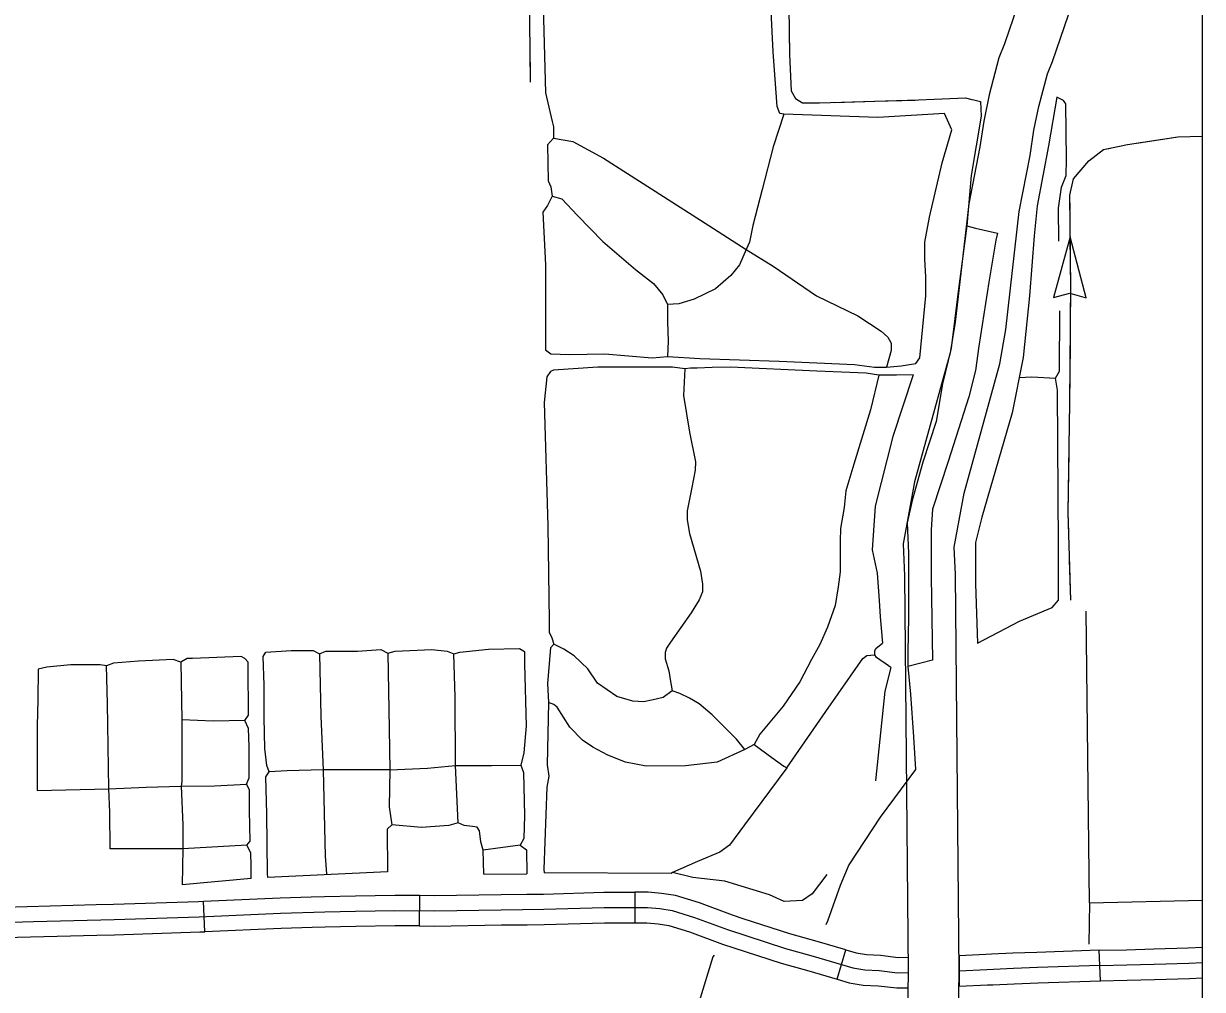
# Model space of a CAD drawing. Extents: x 1127717 to 1741049, y 2026793 to 2244711.
# Drawn here: x 1343854 to 1349634, y 2096786 to 2101523 of the extents above; entities that cross this region are included whole.
import ezdxf

# ---------------------------------------------------------------- set-up
doc = ezdxf.new("R2010")
doc.units = 0
for name, color, linetype in [('1', 7, 'Continuous'), ('10', 7, 'Continuous'), ('31', 7, 'Continuous'), ('32', 7, 'Continuous'), ('35', 7, 'Continuous'), ('43', 7, 'Continuous'), ('5', 7, 'Continuous')]:
    doc.layers.add(name, color=color, linetype=linetype)

msp = doc.modelspace()

# ---------------------------------------------------------------- linework, layer by layer
at = {"layer": '1'}
msp.add_lwpolyline([(1349634.2, 2111942.3), (1278362.7, 2111942.3), (1278362.7, 2066677.1), (1349634.2, 2066677.1)], close=True, dxfattribs=at)
at = {"layer": '10'}
for points in [[(1349082.7, 2107825.3), (1349138.8, 2103106.6), (1349131.2, 2102977), (1349131.8, 2102916.7), (1349088.5, 2102686.1), (1349055.1, 2102567.4), (1348664.5, 2101424.5), (1348636.4, 2101355.3), (1348588.9, 2101173.7), (1348561.7, 2101044.1), (1348542.8, 2100919.3), (1348488.4, 2100639.6), (1348422, 2100058.3), (1348396.7, 2099907.6), (1348222, 2099275.6), (1348166.8, 2098972.2), (1348173, 2098814.9), (1348191.9, 2096871.4), (1348173.5, 2095757.2), (1348168.9, 2095037.5), (1348170, 2094675.9)], [(1348420, 2094676.6), (1348418.9, 2095037.1), (1348423.5, 2095754.4), (1348441.9, 2096870.6), (1348422.9, 2098821.1), (1348417.7, 2098954.5), (1348466, 2099219.8), (1348641.1, 2099853.5), (1348669.6, 2100023.4), (1348735.7, 2100601.5), (1348789.1, 2100876.6), (1348807.8, 2100999.6), (1348832.4, 2101116.3), (1348874.2, 2101276.3), (1348898.8, 2101337), (1349293.9, 2102493.1), (1349332.1, 2102629.1), (1349382.1, 2102894.8), (1349381.3, 2102970.9), (1349388.9, 2103100.6), (1349332.7, 2107828.3)]]:
    msp.add_lwpolyline(points, dxfattribs=at)
at = {"layer": '31'}
for p, q in [((1344743, 2097068.9), (1344736.5, 2097218.7)), ((1345795.9, 2097247.6), (1345794.5, 2097097.6)), ((1346851, 2097262.4), (1346851, 2097112.4)), ((1347843.4, 2096836.2), (1347885.5, 2096980.2)), ((1348441.1, 2096951.4), (1348440.8, 2096801.2)), ((1349133.9, 2096828.5), (1349128.7, 2096978.4))]:
    msp.add_line(p, q, dxfattribs=at)
for points in [[(1344210.1, 2097201.7), (1344295.8, 2097204), (1344712.2, 2097217.7), (1344736.5, 2097218.7)], [(1344736.5, 2097218.7), (1345112, 2097234.8), (1345264.9, 2097239.7)], [(1345264.9, 2097239.7), (1345329.5, 2097241.7), (1345481, 2097245.2), (1345674.4, 2097248.6), (1345795.9, 2097247.6)], [(1345795.9, 2097247.6), (1345868.3, 2097246.9), (1346195.4, 2097252.1), (1346322.5, 2097253.1)], [(1346322.5, 2097253.1), (1346404.3, 2097253.8), (1346700.1, 2097262.4), (1346838.4, 2097262.4), (1346851, 2097262.4)], [(1347382.5, 2097132.9), (1347329.9, 2097150.1), (1347168.2, 2097210.3), (1347050.6, 2097247), (1346982.5, 2097256.8), (1346917.1, 2097262.4), (1346851, 2097262.4)], [(1343684.2, 2097112.1), (1343903.4, 2097118.7), (1344298, 2097129), (1344715, 2097142.7), (1345114.8, 2097159.9), (1345331.5, 2097166.8), (1345482.5, 2097170.2), (1345674.7, 2097173.6), (1345868.6, 2097171.9), (1346196.3, 2097177.1), (1346405.7, 2097178.8), (1346701.2, 2097187.4), (1346838.4, 2097187.4), (1346913.9, 2097187.4), (1346974, 2097182.2), (1347034, 2097173.6), (1347143.9, 2097139.3), (1347305.2, 2097079.2), (1347590, 2096986.5), (1347725.6, 2096948.8), (1347919.5, 2096892.1), (1347979.5, 2096881.8), (1348049.9, 2096878.4), (1348139.1, 2096868.1), (1348191.9, 2096869.3)], [(1343759.5, 2097190), (1344210.1, 2097201.7)], [(1345794.5, 2097097.6), (1345675, 2097098.6), (1345484, 2097095.2), (1345333.6, 2097091.8), (1345269.7, 2097089.8)], [(1345794.5, 2097097.6), (1345868.9, 2097096.9), (1346197.2, 2097102.1), (1346323.8, 2097103.1)], [(1346323.8, 2097103.1), (1346407.1, 2097103.8), (1346702.3, 2097112.4), (1346838.4, 2097112.4), (1346851, 2097112.4)], [(1346851, 2097112.4), (1346910.7, 2097112.4), (1346965.5, 2097107.7), (1347017.4, 2097100.3), (1347119.6, 2097068.3), (1347280.5, 2097008.4), (1347336.1, 2096990.3)], [(1347885.5, 2096980.2), (1347746.1, 2097020.9), (1347611.7, 2097058.4), (1347382.5, 2097132.9)], [(1343758.6, 2097039.9), (1344214, 2097051.8)], [(1344214, 2097051.8), (1344300.3, 2097054), (1344717.8, 2097067.8), (1344743, 2097068.9)], [(1345269.7, 2097089.8), (1345117.6, 2097084.9), (1344743, 2097068.9)], [(1347336.1, 2096990.3), (1347568.3, 2096914.7), (1347705, 2096876.7), (1347843.4, 2096836.2)], [(1347885.5, 2096980.2), (1347936.4, 2096965.3), (1347987.7, 2096956.5), (1348056, 2096953.2), (1348142.6, 2096943.2), (1348190.2, 2096944.3)], [(1348600.4, 2096958.7), (1348573.1, 2096957.5), (1348441.1, 2096951.4)], [(1349128.7, 2096978.4), (1348822.9, 2096967.7), (1348705.2, 2096963.3), (1348600.4, 2096958.7)], [(1349131.3, 2096903.4), (1348825.6, 2096892.7), (1348708.3, 2096888.4), (1348576.5, 2096882.6), (1348442, 2096876.3)], [(1347843.4, 2096836.2), (1347902.5, 2096818.9), (1347971.3, 2096807.1), (1348043.7, 2096803.6), (1348135.6, 2096793), (1348193.5, 2096794.3)], [(1348607, 2096808.9), (1348711.3, 2096813.5), (1348828.3, 2096817.8), (1349133.9, 2096828.5)], [(1348440.8, 2096801.2), (1348579.9, 2096807.7), (1348607, 2096808.9)]]:
    msp.add_lwpolyline(points, dxfattribs=at)
at = {"layer": '32'}
for points in [[(1349130, 2096978.4), (1349261.2, 2096980.8), (1349395.6, 2096985.1), (1349564.5, 2096989.4), (1349634.2, 2096992.8)], [(1349131.3, 2096903.4), (1349263.1, 2096905.8), (1349397.8, 2096910.1), (1349567.3, 2096914.5), (1349634.2, 2096917.7)], [(1349132.7, 2096828.5), (1349264.9, 2096830.8), (1349400, 2096835.2), (1349570.1, 2096839.5), (1349634.2, 2096842.6)]]:
    msp.add_lwpolyline(points, dxfattribs=at)
at = {"layer": '35'}
for points in [[(1346396.6, 2101789.7), (1346413, 2101183.8), (1346445.7, 2101042.9), (1346452.3, 2101016.7), (1346452.3, 2100961.3), (1346422.8, 2100928.6), (1346426.1, 2100751.7), (1346439.2, 2100722.2), (1346445.7, 2100676.6), (1346422.8, 2100630.8), (1346399.9, 2100598), (1346413, 2100339.3), (1346413, 2099923.3), (1346439.2, 2099903.6), (1346530.9, 2099900.4), (1346704.4, 2099903.6), (1346936.9, 2099884), (1347012.2, 2099890.5), (1347169.3, 2099880.7), (1347558.6, 2099867.6), (1347928.6, 2099851.2), (1348026.8, 2099838.1), (1348085.8, 2099838.1), (1348157.8, 2099844.7)], [(1347528.8, 2101384.1), (1347519, 2101583.9), (1347532.1, 2101626.5), (1347496.7, 2101648.9)], [(1348370.3, 2101082.8), (1348042.9, 2101063.2), (1347581.2, 2101079.5), (1347561.6, 2101082.8), (1347548.5, 2101115.6), (1347528.8, 2101384.1)], [(1348919.8, 2101161.4), (1348879, 2100924.2), (1348824.7, 2100629.5), (1348809.2, 2100482.1), (1348785.9, 2100187.4), (1348754.9, 2099885), (1348700.6, 2099613.5), (1348553.3, 2099101.6), (1348522.3, 2098977.5), (1348522.3, 2098775.9), (1348530.7, 2098484.3)], [(1348930.9, 2100455.3), (1348929, 2100617.1), (1348943.9, 2100721.1), (1348966.2, 2100778.7), (1348968, 2100856.7), (1348964.3, 2101129.8), (1348953.2, 2101146.6), (1348919.8, 2101161.4)], [(1347581.2, 2101079.5), (1347528.8, 2100919), (1347476.4, 2100709.4), (1347430.6, 2100532.5), (1347414.2, 2100450.7), (1347397.9, 2100414.6), (1347365.1, 2100339.3), (1347322.6, 2100286.9), (1347247.2, 2100221.4), (1347142.5, 2100172.2), (1347067.2, 2100149.3), (1347011.5, 2100146)], [(1348157.8, 2099844.7), (1348229.8, 2099855.3), (1348248.8, 2099883.9), (1348263.1, 2100036.2), (1348277.3, 2100188.5), (1348277.3, 2100278.9), (1348272.6, 2100369.3), (1348272.6, 2100450.2), (1348296.4, 2100574), (1348358.2, 2100840.5), (1348405.8, 2101002.3), (1348370.3, 2101082.8)], [(1346452.3, 2100961.3), (1346546.6, 2100945.2), (1346697.2, 2100863.4), (1346932.9, 2100712.7), (1347214.5, 2100532.5), (1347397.9, 2100414.6), (1347528.8, 2100332.7), (1347741.7, 2100188.6), (1347944.7, 2100090.4), (1348059.2, 2100015), (1348092, 2099985.5), (1348108.4, 2099956.1), (1348108.4, 2099920), (1348085.8, 2099838.1)], [(1346445.7, 2100676.6), (1346494.2, 2100663.6), (1346569.5, 2100581.7), (1346693.9, 2100453.9), (1346854.3, 2100316.4), (1346942.7, 2100247.6), (1346988.6, 2100191.9), (1347011.5, 2100146), (1347011.5, 2100060.9), (1347014.8, 2099965.9), (1347012.2, 2099890.5)], [(1348530.7, 2098484.3), (1348737.8, 2098591.7), (1348897.5, 2098658.6), (1348929.1, 2098695.7), (1348929.1, 2098957.7), (1348923.5, 2099725), (1348914.2, 2099784.5), (1348932.8, 2099818.1), (1348934.6, 2100114.6)], [(1348215.4, 2099800.8), (1348134.8, 2099797.9), (1348081.8, 2099797.9), (1348047.2, 2099797.9), (1347986, 2099808.1), (1347743.6, 2099818.3), (1347319.8, 2099838.7), (1347230.2, 2099836.6), (1347156.8, 2099832.6), (1347124.2, 2099832.6), (1347095.7, 2099830.5), (1347036.6, 2099838.7), (1346949, 2099838.7), (1346669.9, 2099838.7), (1346451.9, 2099822.4), (1346437.6, 2099816.3), (1346419.3, 2099789.8), (1346407, 2099665.4), (1346425.4, 2099060.1), (1346431.5, 2098593.3), (1346431.5, 2098538.3), (1346443.7, 2098509.8), (1346453.9, 2098480), (1346437.6, 2098461.6), (1346423.3, 2098286.4), (1346427.4, 2098192.6), (1346421.3, 2097887.5), (1346429.4, 2097832.5), (1346419.3, 2097777.5), (1346405, 2097375.9), (1346406.4, 2097357.3)], [(1347095.7, 2099830.5), (1347089.6, 2099698.2), (1347120.1, 2099518.8), (1347148.7, 2099374.1), (1347146.6, 2099333.3), (1347130.3, 2099247.7), (1347107.9, 2099133.6), (1347107.9, 2099088.7), (1347120.1, 2099021.5), (1347173.1, 2098838), (1347183.3, 2098772.8), (1347183.3, 2098736.1), (1347167, 2098697.4), (1347128.3, 2098632.2), (1347026.4, 2098489.5), (1347006, 2098458.9), (1346999.9, 2098438.5), (1346999.9, 2098408), (1347018.3, 2098348.9), (1347024.4, 2098306.1), (1347034.6, 2098251)], [(1348047.2, 2099797.9), (1348006.4, 2099628.9), (1347924.9, 2099361.9), (1347886.2, 2099231.4), (1347878.1, 2099149.9), (1347859.7, 2099045.9), (1347857.7, 2098984.8), (1347857.7, 2098834), (1347847.5, 2098761), (1347833.2, 2098669.3), (1347796.6, 2098563.3), (1347757.8, 2098477.7), (1347717.1, 2098404.3), (1347660, 2098294.2), (1347578.5, 2098176), (1347464.5, 2098037.4), (1347435.9, 2097986.5), (1347391.1, 2097962), (1347254.6, 2097900.9), (1347099.8, 2097882.5), (1346906.2, 2097880.5), (1346806.4, 2097900.9), (1346718.8, 2097935.5), (1346645.4, 2097974.2), (1346594.5, 2098008.9), (1346533.3, 2098072.1), (1346470.2, 2098169.9), (1346453.9, 2098184.2), (1346427.4, 2098192.6)], [(1348215.4, 2099800.8), (1348115.6, 2099498.4), (1348029.9, 2099155.7), (1348015.7, 2098941.6), (1348039.5, 2098827.4), (1348049, 2098694.1), (1348053.7, 2098613.2), (1348064.9, 2098483.8)], [(1348735.3, 2099786.7), (1348797.2, 2099790.3), (1348914.2, 2099784.5)], [(1345052, 2097335.7), (1345050.2, 2097353.9), (1345047.6, 2097647.5), (1345042.4, 2097829.4), (1345058, 2097852.8), (1345047.6, 2097884), (1345037.2, 2097967.1), (1345034.6, 2098120.4), (1345034.6, 2098278.9), (1345029.4, 2098419.3), (1345042.4, 2098440), (1345167.1, 2098447.8), (1345273.6, 2098447.8), (1345304.8, 2098432.3), (1345335.9, 2098445.2), (1345491.8, 2098445.2), (1345606.1, 2098453), (1345639.8, 2098434.9), (1345676.2, 2098445.2), (1345855.4, 2098453), (1345930.8, 2098445.2), (1345964.5, 2098432.3), (1345993.1, 2098440), (1346133.4, 2098455.6), (1346286.6, 2098458.2), (1346310, 2098442.6), (1346310, 2098382.9), (1346317.8, 2098078.9), (1346307.4, 2097946.3), (1346291.8, 2097886.6), (1346304.8, 2097850.2), (1346310, 2097639.7), (1346307.4, 2097525.4), (1346289.2, 2097494.2), (1346320.4, 2097470.8), (1346321.8, 2097353.4)], [(1345304.8, 2098432.3), (1345312.5, 2098125.6), (1345322.9, 2097863.2), (1345333.3, 2097439.6), (1345340, 2097352.3)], [(1345639.8, 2098434.9), (1345647.6, 2098063.3), (1345650.2, 2097863.2), (1345647.6, 2097681.3), (1345660.6, 2097592.9)], [(1345985.3, 2097603.3), (1345972.3, 2097884), (1345969.7, 2098219.2), (1345964.5, 2098432.3)], [(1347034.6, 2098251), (1346989.7, 2098218.4), (1346940.8, 2098206.2), (1346894, 2098196), (1346841, 2098200.1), (1346763.6, 2098222.5), (1346667.8, 2098287.7), (1346621, 2098359.1), (1346553.7, 2098422.2), (1346502.8, 2098454.9), (1346453.9, 2098480)], [(1347435.9, 2097986.5), (1347523.5, 2097923.3), (1347582.6, 2097880.9), (1347596.9, 2097872.7), (1347788.4, 2098149.9), (1347969.7, 2098408.8), (1347988.1, 2098423), (1348028.8, 2098427.6)], [(1348107.1, 2098365.3), (1348083.8, 2098380.8), (1348053.3, 2098403.2), (1348037, 2098413.4), (1348028.8, 2098427.6), (1348028.8, 2098448), (1348034.9, 2098460.3), (1348064.9, 2098483.8)], [(1344921.1, 2098419.3), (1344682.1, 2098408.9), (1344656.1, 2098408.9), (1344625, 2098390.7), (1344588.6, 2098403.7), (1344417.2, 2098395.9), (1344295.1, 2098385.5), (1344261.3, 2098372.5), (1344230.1, 2098377.7), (1344084.7, 2098377.7), (1343967.8, 2098367.3), (1343926.2, 2098356.9)], [(1344279.5, 2097476), (1344276.9, 2097655.3), (1344271.7, 2097769.6), (1344266.5, 2098188), (1344261.3, 2098372.5)], [(1344625, 2098390.7), (1344630.2, 2098107.4), (1344630.2, 2097806), (1344627.6, 2097782.6), (1344635.4, 2097592.9), (1344635.4, 2097476), (1344632.7, 2097298.5)], [(1344970.5, 2097329.4), (1344970.5, 2097392.8), (1344967.9, 2097455.2), (1344949.7, 2097494.2), (1344965.3, 2097512.4), (1344962.7, 2097663.1), (1344962.7, 2097764.4), (1344947.1, 2097793), (1344960.1, 2097824.2), (1344960.1, 2097977.5), (1344957.5, 2098065.9), (1344939.3, 2098104.8), (1344957.5, 2098130.8), (1344954.9, 2098369.9), (1344954.9, 2098390.7), (1344939.3, 2098408.9), (1344921.1, 2098419.3)], [(1343926.2, 2098356.9), (1343923.6, 2098206.2), (1343921, 2098078.8), (1343921, 2097761.8)], [(1348107.1, 2098365.3), (1348077.5, 2098249.5), (1348032, 2097809.1)], [(1347391.1, 2097962), (1347350.4, 2098013), (1347230.1, 2098133.2), (1347167, 2098186.2), (1347120.1, 2098214.7), (1347071.2, 2098237.2), (1347034.6, 2098251)], [(1344939.3, 2098104.8), (1344783.4, 2098102.2), (1344630.2, 2098107.4)], [(1345650.2, 2097863.2), (1345322.9, 2097863.2), (1345146.3, 2097858), (1345058, 2097852.8)], [(1345650.2, 2097863.2), (1345834.7, 2097871), (1345972.3, 2097884), (1346149, 2097884), (1346291.8, 2097886.6)], [(1347596.9, 2097872.7), (1347389.1, 2097594), (1347315.7, 2097494.1), (1347268.9, 2097459.5), (1347158.8, 2097412.6), (1347036.6, 2097359.6), (1347028.8, 2097353.9), (1346406.4, 2097357.3)], [(1343921, 2097761.8), (1344271.7, 2097769.6), (1344456.1, 2097777.4), (1344627.6, 2097782.6), (1344791.2, 2097785.2), (1344947.1, 2097793)], [(1346110.4, 2097350.9), (1346107.4, 2097468.2), (1346097, 2097509.8), (1346089.2, 2097564.3), (1346078.8, 2097582.5), (1346055.4, 2097585.1), (1346013.9, 2097590.3), (1345985.3, 2097603.3), (1345938.6, 2097590.3), (1345806.1, 2097579.9), (1345660.6, 2097592.9), (1345637.2, 2097572.1), (1345639.2, 2097362)], [(1344949.7, 2097494.2), (1344635.4, 2097476), (1344279.5, 2097476)], [(1346289.2, 2097494.2), (1346107.4, 2097468.2)], [(1344970.5, 2097329.4), (1344632.7, 2097298.5)], [(1345639.2, 2097362), (1345052, 2097335.7)], [(1346110.4, 2097350.9), (1346321.8, 2097353.4)], [(1347792.3, 2097350.3), (1347720.7, 2097254.8), (1347673.1, 2097221.5), (1347582.8, 2097216.7), (1347511.4, 2097250), (1347292.6, 2097316.7), (1347135.6, 2097335.7), (1347036.6, 2097359.6)]]:
    msp.add_lwpolyline(points, dxfattribs=at)
at = {"layer": '43'}
for p, q in [((1348986.3, 2100477.5), (1348904.2, 2100179.7)), ((1349064, 2100178.6), (1348986.3, 2100477.5)), ((1348904.2, 2100179.7), (1348983.7, 2100200.4)), ((1348984.8, 2100200.4), (1349064, 2100178.6))]:
    msp.add_line(p, q, dxfattribs=at)
for points in [[(1346340.4, 2101235.8), (1346333.4, 2101829.1)], [(1347606.9, 2101602.3), (1347610.3, 2101371.9), (1347617.3, 2101193.9), (1347638.3, 2101155.5), (1347673.1, 2101134.6), (1347756.9, 2101134.6), (1348241.9, 2101148.5), (1348472.1, 2101159), (1348545.4, 2101141.5), (1348548.9, 2101068.2), (1348500, 2100778.5), (1348479.1, 2100530.7), (1348521, 2100520.2), (1348629.1, 2100495.8), (1348622.1, 2100460.9), (1348587.3, 2100255), (1348538.4, 2099940.8), (1348521, 2099822.2), (1348489.6, 2099693), (1348388.4, 2099375.4), (1348311.6, 2099141.5), (1348304.7, 2099040.3), (1348304.7, 2098810), (1348311.6, 2098401.6), (1348189.5, 2098370.2)], [(1346340.4, 2101235.8), (1346338, 2101433.8)], [(1347608.7, 2101480.6), (1347610.3, 2101371.9), (1347617.3, 2101193.9), (1347638.3, 2101155.5), (1347673.1, 2101134.6), (1347697.9, 2101134.6)], [(1348027.8, 2101142.4), (1348225.7, 2101148)], [(1348357.6, 2101153.8), (1348472.1, 2101159), (1348504.4, 2101151.3)], [(1347829.9, 2101136.7), (1348027.8, 2101142.4)], [(1348988.6, 2098695.8), (1348976, 2099125), (1348984.4, 2099663.5), (1348988.6, 2100227.4), (1348984.4, 2100681.8), (1349001.3, 2100761.7), (1349077, 2100850.1), (1349148.5, 2100904.8), (1349266.2, 2100930), (1349514.4, 2100967.9), (1349634.2, 2100970.3)], [(1349312.9, 2100937.2), (1349514.4, 2100967.9), (1349634.2, 2100970.3)], [(1348985.1, 2100609.5), (1348984.4, 2100681.8), (1349001.3, 2100761.7), (1349077, 2100850.1), (1349148.5, 2100904.8), (1349183.3, 2100912.3)], [(1348479.1, 2100530.7), (1348437.2, 2100209.6), (1348402.3, 2099930.4), (1348360.5, 2099755.8), (1348329.1, 2099570.9), (1348262.8, 2099371.9), (1348210.5, 2099183.4), (1348186, 2099075.2), (1348193, 2098925.1), (1348193, 2098611), (1348189.5, 2098440), (1348189.5, 2098370.2), (1348203.5, 2098234), (1348217.4, 2098024.6), (1348227.9, 2097864.1), (1348053.4, 2097630.2), (1347899.9, 2097396.4), (1347858.1, 2097295.1), (1347795.3, 2097120.6), (1347788, 2097102.9)], [(1348987.5, 2100081.5), (1348988.6, 2100227.4), (1348986.3, 2100477.5)], [(1348982.7, 2099553.5), (1348984.4, 2099663.5), (1348986.6, 2099949.5)], [(1348978.9, 2099025.6), (1348976, 2099125), (1348980.7, 2099421.6)], [(1348988.6, 2098695.8), (1348982.8, 2098893.7)], [(1347239.7, 2096953.2), (1347233.5, 2096946.1), (1347167.2, 2096726.2)]]:
    msp.add_lwpolyline(points, dxfattribs=at)
at = {"layer": '5'}
for points in [[(1349080, 2097210.3), (1349063.7, 2098641.9)], [(1349080, 2097210.3), (1349634.2, 2097224.5)], [(1349080, 2097210.3), (1349078, 2097008.5)]]:
    msp.add_lwpolyline(points, dxfattribs=at)

doc.saveas('drawing.dxf')
